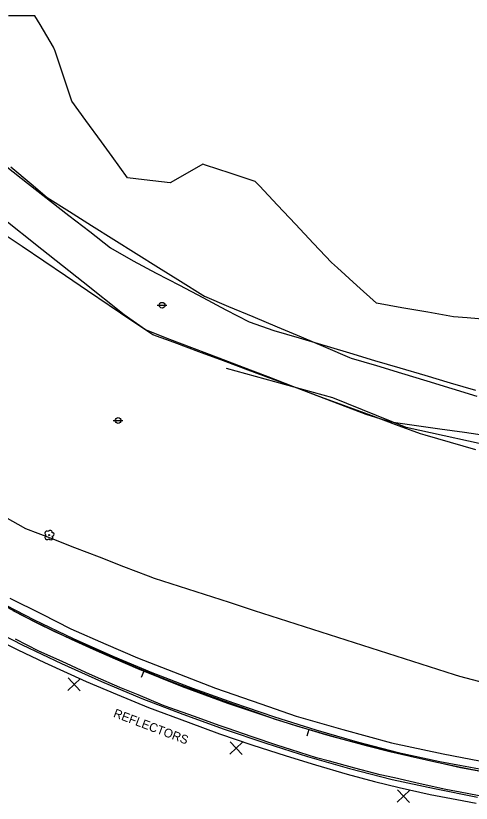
# Model space of a CAD drawing. Extents: x 2132221 to 2141942, y 535736 to 547298.
# Drawn here: x 2137499.9 to 2137759.9, y 541567.5 to 542017 of the extents above; entities that cross this region are included whole.
import ezdxf

# ---------------------------------------------------------------- set-up
doc = ezdxf.new("R2010")
doc.units = 0
for name, color, linetype in [('RD_EX_Conc', 7, 'Continuous'), ('RD_EX_Driveway', 7, 'Continuous'), ('RD_EX_Fence_Other', 7, 'Continuous'), ('RD_EX_Misc', 7, 'Continuous'), ('RD_EX_Misc_txCode', 7, 'Continuous'), ('RD_EX_Road', 7, 'Continuous'), ('RD_EX_SU_Pole', 7, 'Continuous'), ('RD_EX_VEG', 7, 'Continuous'), ('RD_HC_Cl', 7, 'Continuous'), ('RD_HC_Data_Tic', 7, 'Continuous')]:
    doc.layers.add(name, color=color, linetype=linetype)

msp = doc.modelspace()

# ---------------------------------------------------------------- linework, layer by layer
at = {"layer": 'RD_EX_Conc'}
for points in [[(2137488.83, 541683.3), (2137510.4, 541672.14), (2137532.62, 541661.52), (2137555.22, 541651.44), (2137577.56, 541642.09), (2137600.68, 541633.2), (2137624.18, 541624.74), (2137647.61, 541616.76), (2137671.18, 541609.33), (2137694.73, 541602.48), (2137718.17, 541596.55), (2137741.97, 541591.32), (2137766.81, 541586.67)], [(2137481.25, 541669.35), (2137503.5, 541657.89), (2137526.05, 541647.21), (2137548.89, 541636.93), (2137571.82, 541627.29), (2137595.3, 541618.35), (2137618.83, 541609.87), (2137642.57, 541601.86), (2137666.38, 541594.23), (2137690.4, 541587.31), (2137714.69, 541581), (2137739, 541575.82), (2137763.56, 541570.97)]]:
    msp.add_lwpolyline(points, dxfattribs=at)
at = {"layer": 'RD_EX_Driveway'}
for points in [[(2137494.78, 541930.66), (2137506.6, 541921.43), (2137530.25, 541902.98), (2137542.07, 541893.75), (2137553.9, 541884.53), (2137566.85, 541877.09), (2137580.1, 541870.11), (2137593.34, 541863.12), (2137606.59, 541856.14), (2137619.83, 541849.16), (2137633.08, 541842.18), (2137647.22, 541837.34), (2137661.6, 541833.07), (2137690.36, 541824.54), (2137704.74, 541820.28), (2137719.12, 541816.01), (2137733.5, 541811.75), (2137747.88, 541807.48), (2137762.26, 541803.21)], [(2137769.99, 541777.03), (2137755.99, 541779.03), (2137741.99, 541781.02), (2137714, 541785.02), (2137699.99, 541789.34), (2137671.97, 541800.07), (2137657.96, 541805.43), (2137643.96, 541810.79), (2137629.95, 541816.16), (2137615.94, 541821.52), (2137601.93, 541826.88), (2137587.92, 541832.25), (2137573.91, 541837.61), (2137561.83, 541846.35), (2137538.31, 541864.97), (2137526.55, 541874.29), (2137514.79, 541883.6), (2137491.27, 541902.22)]]:
    msp.add_lwpolyline(points, dxfattribs=at)
at = {"layer": 'RD_EX_Fence_Other'}
msp.add_lwpolyline([(2138289.5, 541834.44), (2138244.54, 541814.77), (2138181.89, 541790.47), (2138131.62, 541776.88), (2138074.94, 541765.59), (2138023.45, 541757.14), (2137960.19, 541753.82), (2137890.22, 541754.88), (2137830.52, 541761.76), (2137780.11, 541769.48), (2137722.83, 541781.86), (2137680.93, 541798.96), (2137620.19, 541815.71)], dxfattribs=at)
at = {"layer": 'RD_EX_Misc'}
for p, q in [((2137529.53, 541631.94), (2137536.88, 541638.72)), ((2137529.81, 541639.01), (2137536.59, 541631.66)), ((2137622.29, 541602.59), (2137629.07, 541595.24)), ((2137622.01, 541595.53), (2137629.35, 541602.31)), ((2137717.56, 541568.18), (2137724.86, 541575.01)), ((2137717.79, 541575.24), (2137724.63, 541567.95))]:
    msp.add_line(p, q, dxfattribs=at)
for points in [[(2137498.16, 541677.44), (2137511.58, 541670.74), (2137521.98, 541665.55), (2137535.71, 541659.5), (2137549.43, 541653.44), (2137563.15, 541647.39), (2137568.4, 541645.07), (2137582.33, 541639.52), (2137592.54, 541635.45), (2137606.65, 541630.35), (2137620.76, 541625.25), (2137634.86, 541620.15), (2137647.96, 541615.42), (2137662.33, 541611.1), (2137676.69, 541606.78), (2137679.37, 541605.97), (2137693.88, 541602.17), (2137708.39, 541598.36), (2137712.91, 541597.18), (2137727.54, 541593.86), (2137742.17, 541590.55), (2137753.69, 541587.94), (2137768.45, 541585.24)], [(2137768.34, 541570.98), (2137753.6, 541573.81), (2137745.47, 541575.37), (2137730.83, 541578.64), (2137716.19, 541581.91), (2137707.94, 541583.76), (2137693.44, 541587.61), (2137678.94, 541591.46), (2137671.64, 541593.4), (2137657.36, 541597.97), (2137648.99, 541600.65), (2137634.78, 541605.47), (2137620.58, 541610.29), (2137615.98, 541611.85), (2137601.86, 541616.94), (2137587.75, 541622.02), (2137583.57, 541623.52), (2137569.72, 541629.28), (2137559.21, 541633.65), (2137545.48, 541639.68), (2137539.95, 541642.11), (2137526.3, 541648.31), (2137513.06, 541654.33), (2137499.74, 541661.22)]]:
    msp.add_lwpolyline(points, dxfattribs=at)
at = {"layer": 'RD_EX_Road'}
for points in [[(2137496.58, 541684.57), (2137514.52, 541675.68), (2137531.37, 541667.13), (2137551.38, 541658.31), (2137569.34, 541650.41), (2137589.93, 541642.49), (2137613.88, 541633.15), (2137639.83, 541624.26), (2137660.03, 541617.18), (2137686.55, 541609.56), (2137714.36, 541602.03), (2137743.91, 541595.68), (2137770.57, 541590.55)], [(2137486.79, 541662.13), (2137500.97, 541655.08), (2137516.19, 541647.84), (2137540.15, 541636.94), (2137557.69, 541629.53), (2137575.65, 541622.14), (2137598.36, 541613.73), (2137616.13, 541607.14), (2137634.58, 541600.8), (2137654.24, 541594.47), (2137670.96, 541589.35), (2137689.05, 541584.07), (2137704.73, 541579.88), (2137718.68, 541576.42), (2137736.46, 541572.46), (2137751.74, 541569.62), (2137762.66, 541567.5)]]:
    msp.add_lwpolyline(points, dxfattribs=at)
at = {"layer": 'RD_EX_SU_Pole'}
for p, q in [((2137580.66, 541851.74), (2137586.16, 541851.74)), ((2137555.56, 541785.93), (2137561.06, 541785.93))]:
    msp.add_line(p, q, dxfattribs=at)
for centre in [(2137583.42, 541851.74), (2137558.32, 541785.94)]:
    msp.add_circle(centre, 1.65, dxfattribs=at)
at = {"layer": 'RD_EX_VEG'}
for points in [[(2137772.58, 541843.29), (2137757.63, 541844.5), (2137749.85, 541845.13), (2137735.08, 541847.73), (2137720.31, 541850.33), (2137705.78, 541852.88), (2137694.67, 541862.96), (2137683.56, 541873.03), (2137680.14, 541876.13), (2137669.86, 541887.05), (2137659.57, 541897.97), (2137649.29, 541908.89), (2137639.01, 541919.81), (2137636.6, 541922.36), (2137622.36, 541927.07), (2137608.12, 541931.77), (2137606.69, 541932.25), (2137593.67, 541924.8), (2137587.99, 541921.56), (2137573.1, 541923.36), (2137563.69, 541924.5), (2137554.87, 541936.63), (2137548.73, 541945.07), (2137539.91, 541957.21), (2137531.87, 541968.27), (2137527.07, 541982.49), (2137522.28, 541996.7), (2137521.49, 541999.05), (2137513.8, 542011.93), (2137510.8, 542016.96), (2137495.8, 542016.82)], [(2137497.15, 541930.71), (2137508.61, 541921.03), (2137517.8, 541913.26), (2137530.5, 541905.28), (2137543.2, 541897.3), (2137555.9, 541889.32), (2137568.6, 541881.34), (2137581.3, 541873.36), (2137594.01, 541865.38), (2137606.71, 541857.4), (2137607.54, 541856.87), (2137621.37, 541851.06), (2137635.2, 541845.24), (2137649.02, 541839.43), (2137662.85, 541833.61), (2137676.68, 541827.8), (2137690.5, 541821.98), (2137691.41, 541821.6), (2137705.76, 541817.25), (2137720.12, 541812.91), (2137734.48, 541808.56), (2137748.83, 541804.21), (2137763.19, 541799.86)], [(2137762.47, 541769.24), (2137748.05, 541773.39), (2137733.64, 541777.53), (2137730.93, 541778.31), (2137716.86, 541783.52), (2137702.79, 541788.73), (2137688.73, 541793.94), (2137674.66, 541799.14), (2137660.59, 541804.35), (2137646.53, 541809.56), (2137632.46, 541814.77), (2137618.39, 541819.97), (2137604.32, 541825.18), (2137590.26, 541830.39), (2137578.08, 541834.9), (2137565.64, 541843.28), (2137553.2, 541851.66), (2137540.76, 541860.04), (2137528.32, 541868.42), (2137515.88, 541876.8), (2137503.44, 541885.18), (2137491, 541893.56)], [(2137493.63, 541731.02), (2137505.48, 541724.32), (2137519.47, 541718.9), (2137533.46, 541713.48), (2137547.45, 541708.07), (2137561.44, 541702.65), (2137575.42, 541697.23), (2137578.8, 541695.93), (2137593.09, 541691.35), (2137607.37, 541686.76), (2137621.65, 541682.18), (2137635.94, 541677.6), (2137650.22, 541673.02), (2137664.5, 541668.44), (2137678.79, 541663.86), (2137693.07, 541659.28), (2137707.35, 541654.7), (2137721.64, 541650.12), (2137735.92, 541645.54), (2137750.2, 541640.96), (2137753.12, 541640.02), (2137767.61, 541636.13)]]:
    msp.add_lwpolyline(points, dxfattribs=at)
msp.add_circle((2137518.87, 541720.57), 0.25, dxfattribs=at)
for centre, radius, start, end in [((2137517.7, 541721.62), 1.26, 49.1544, 247.4366), ((2137517.86, 541719.31), 1.32, 119.5853, 318.4615), ((2137519.52, 541722.15), 1.08, 347.6789, 157.4586), ((2137519.91, 541719.03), 1.22, 209.2693, 50.8072), ((2137520.83, 541720.96), 0.995, 261.4652, 104.7493)]:
    msp.add_arc(centre, radius, start, end, dxfattribs=at)
at = {"layer": 'RD_HC_Cl'}
msp.add_arc((2137944.04, 542541.74), 972.38, 220.32405, 325.12405, dxfattribs=at)
at = {"layer": 'RD_HC_Data_Tic'}
for p, q in [((2137572.99, 541642.94), (2137571.46, 541639.24)), ((2137667.22, 541609.59), (2137666.08, 541605.76))]:
    msp.add_line(p, q, dxfattribs=at)

# ---------------------------------------------------------------- texts
at = {"layer": 'RD_EX_Misc_txCode'}
msp.add_text('REFLECTORS', height=5, rotation=339.2251, dxfattribs=at).set_placement((2137555.22, 541616.92))

doc.saveas('drawing.dxf')
